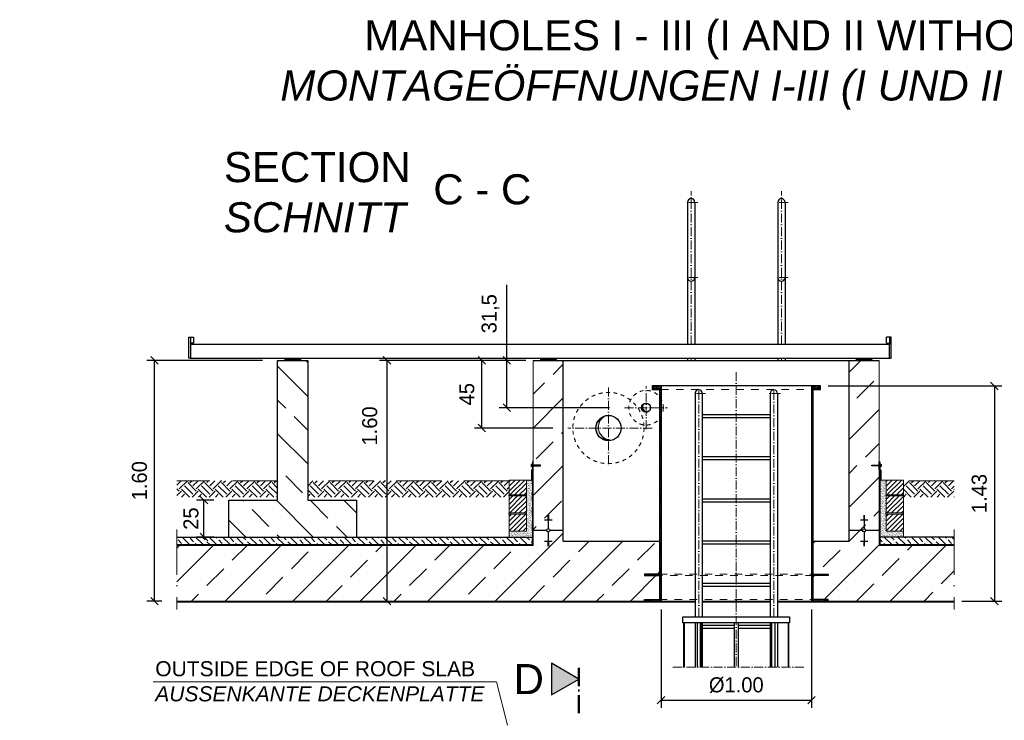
# Model space of a CAD drawing. Header units: millimetres. Extents: x -3395 to 5934498, y -177084 to 63013.
# Tile 392 of 652: x 105115 to 111662, y -39342 to -34686. Entities that reach past the tile are written whole.
import ezdxf

# ---------------------------------------------------------------- set-up
doc = ezdxf.new("R2010")
doc.units = ezdxf.units.MM
doc.linetypes.add('ACAD_ISO10W100', pattern=[18, 12, -3, 0, -3])
doc.linetypes.add('JIS_02_1.0', pattern=[2, 1, -1])
doc.layers.add('0_0_1_im Papierbereich gezeichnet', color=7, linetype='Continuous')
doc.layers.add('Bemaßung', color=7, linetype='Continuous', lineweight=9)
doc.layers.add('Beschriftung', color=7, linetype='Continuous', lineweight=9)
doc.styles.add('LBB3.5M1000', font='isocp.shx', dxfattribs={"height": 3.5})
doc.dimstyles.new('DIN', dxfattribs={"dimtxt": 2.5, "dimasz": 2.5, "dimexe": 1.25, "dimexo": 0.625, "dimtad": 1, "dimtih": 1, "dimdec": 4, "dimdsep": 46, "dimlunit": 6, "dimtxsty": 'Standard', "dimcen": 2.5, "dimadec": 0, "dimazin": 0, "dimtfac": 1, "dimtdec": 4, "dimtmove": 0, "dimatfit": 3, "dimfxl": 0, "dimtvp": 1, "dimtolj": 1, "dimtzin": 0, "dimarcsym": 0})
pattern_1 = [(45, (0, -830.29), (-11.2253202, 11.2253202), [])]
pattern_2 = [(45, (0, -473.2895), (-5.6126601, 5.6126601), [])]
pattern_3 = [(45, (0, -853.2895), (-5.6126601, 5.6126601), [])]

# ---------------------------------------------------------------- blocks, each defined once
blk = doc.blocks.new('_Oblique')
at = {"color": 0, "linetype": 'ByBlock', "lineweight": -2}
blk.add_line((-0.5, -0.5), (0.5, 0.5), dxfattribs=at)
blk = doc.blocks.new('*D72')
at = {"layer": 'Bemaßung', "color": 0, "lineweight": -2, "transparency": 16777216}
for p, q in [((108479.7, -36949.8), (107507.6, -36949.8)), ((107557.6, -38549.8), (107557.6, -36949.8))]:
    blk.add_line(p, q, dxfattribs=at)
at = {"layer": 'DEFPOINTS', "color": 0, "transparency": 16777216}
for p in [(107557.6, -36949.8), (108529.7, -36949.8), (107557.6, -38549.8)]:
    blk.add_point(p, dxfattribs=at)
at = {"layer": 'Bemaßung', "color": 0, "lineweight": -2, "transparency": 16777216, "xscale": 50, "yscale": 50, "zscale": 50}
for p, rotation in [((107557.6, -36949.8), 90), ((107557.6, -38549.8), 270)]:
    blk.add_blockref('_Oblique', p, dxfattribs=dict(at, rotation=rotation))
at = {"layer": 'Bemaßung', "color": 0, "transparency": 16777216, "insert": (107442.4, -37385.8), "char_height": 100, "attachment_point": 5, "rotation": 90}
blk.add_mtext('\\A1;1.60', dxfattribs=at)
blk = doc.blocks.new('*D73')
at = {"layer": 'Bemaßung', "color": 0, "lineweight": -2, "transparency": 16777216}
for p, q in [((110489.7, -37119.8), (111645.7, -37119.8)), ((111595.7, -37119.8), (111595.7, -38549.8)), ((111379.7, -38549.8), (111645.7, -38549.8))]:
    blk.add_line(p, q, dxfattribs=at)
at = {"layer": 'DEFPOINTS', "color": 0, "transparency": 16777216}
for p in [(110439.7, -37119.8), (111329.7, -38549.8), (111595.7, -38549.8)]:
    blk.add_point(p, dxfattribs=at)
at = {"layer": 'Bemaßung', "color": 0, "lineweight": -2, "transparency": 16777216, "xscale": 50, "yscale": 50, "zscale": 50}
for p, rotation in [((111595.7, -37119.8), 90), ((111595.7, -38549.8), 270)]:
    blk.add_blockref('_Oblique', p, dxfattribs=dict(at, rotation=rotation))
at = {"layer": 'Bemaßung', "color": 0, "transparency": 16777216, "insert": (111495.7, -37834.8), "char_height": 100, "attachment_point": 5, "rotation": 90}
blk.add_mtext('\\A1;1.43', dxfattribs=at)
blk = doc.blocks.new('*D93')
at = {"layer": 'Bemaßung', "color": 0, "lineweight": -2, "transparency": 16777216}
for p, q in [((109379.7, -38604.8), (109379.7, -39258)), ((110379.7, -38604.8), (110379.7, -39258)), ((109379.7, -39208), (110379.7, -39208))]:
    blk.add_line(p, q, dxfattribs=at)
at = {"layer": 'DEFPOINTS', "color": 0, "transparency": 16777216}
for p in [(109379.7, -38554.8), (110379.7, -38554.8), (110379.7, -39208)]:
    blk.add_point(p, dxfattribs=at)
at = {"layer": 'Bemaßung', "color": 0, "lineweight": -2, "transparency": 16777216, "xscale": 50, "yscale": 50, "zscale": 50, "rotation": 180}
blk.add_blockref('_Oblique', (109379.7, -39208), dxfattribs=at)
at = {"layer": 'Bemaßung', "color": 0, "lineweight": -2, "transparency": 16777216, "xscale": 50, "yscale": 50, "zscale": 50}
blk.add_blockref('_Oblique', (110379.7, -39208), dxfattribs=at)
at = {"layer": 'Bemaßung', "color": 0, "transparency": 16777216, "insert": (109879.7, -39108), "char_height": 100, "attachment_point": 5}
blk.add_mtext('\\A1;%%c1.00', dxfattribs=at)
blk = doc.blocks.new('*D98')
at = {"layer": 'Bemaßung', "color": 0, "lineweight": -2, "transparency": 16777216}
for p, q in [((108353.6, -36949.8), (108353.6, -36448.5)), ((108429.7, -36949.8), (108303.6, -36949.8)), ((108353.6, -37264.8), (108353.6, -36949.8)), ((109036.6, -37264.8), (108303.6, -37264.8))]:
    blk.add_line(p, q, dxfattribs=at)
at = {"layer": 'DEFPOINTS', "color": 0, "transparency": 16777216}
for p in [(108353.6, -36949.8), (108529.7, -36949.8), (109136.6, -37264.8)]:
    blk.add_point(p, dxfattribs=at)
at = {"layer": 'Bemaßung', "color": 0, "lineweight": -2, "transparency": 16777216, "xscale": 50, "yscale": 50, "zscale": 50}
for p, rotation in [((108353.6, -36949.8), 90), ((108353.6, -37264.8), 270)]:
    blk.add_blockref('_Oblique', p, dxfattribs=dict(at, rotation=rotation))
at = {"layer": 'Bemaßung', "color": 0, "transparency": 16777216, "insert": (108245.3, -36640.1), "char_height": 100, "attachment_point": 5, "rotation": 90}
blk.add_mtext('\\A1;31,5', dxfattribs=at)
blk = doc.blocks.new('*D99')
at = {"layer": 'Bemaßung', "color": 0, "lineweight": -2, "transparency": 16777216}
for p, q in [((108429.7, -36949.8), (108138, -36949.8)), ((108188, -37399.8), (108188, -36949.8)), ((108659.5, -37399.8), (108138, -37399.8))]:
    blk.add_line(p, q, dxfattribs=at)
at = {"layer": 'DEFPOINTS', "color": 0, "transparency": 16777216}
for p in [(108188, -36949.8), (108529.7, -36949.8), (108759.5, -37399.8)]:
    blk.add_point(p, dxfattribs=at)
at = {"layer": 'Bemaßung', "color": 0, "lineweight": -2, "transparency": 16777216, "xscale": 50, "yscale": 50, "zscale": 50}
for p, rotation in [((108188, -36949.8), 90), ((108188, -37399.8), 270)]:
    blk.add_blockref('_Oblique', p, dxfattribs=dict(at, rotation=rotation))
at = {"layer": 'Bemaßung', "color": 0, "transparency": 16777216, "insert": (108088, -37174.8), "char_height": 100, "attachment_point": 5, "rotation": 90}
blk.add_mtext('\\A1;45', dxfattribs=at)
blk = doc.blocks.new('*D258')
at = {"layer": 'Bemaßung', "color": 0, "lineweight": -2, "transparency": 16777216}
for p, q in [((106729.7, -36949.8), (105961.2, -36949.8)), ((106011.2, -38549.8), (106011.2, -36949.8)), ((106059.7, -38549.8), (105961.2, -38549.8))]:
    blk.add_line(p, q, dxfattribs=at)
at = {"layer": 'DEFPOINTS', "color": 0, "transparency": 16777216}
for p in [(106011.2, -36949.8), (106829.7, -36949.8), (106159.7, -38549.8)]:
    blk.add_point(p, dxfattribs=at)
at = {"layer": 'Bemaßung', "color": 0, "lineweight": -2, "transparency": 16777216, "xscale": 50, "yscale": 50, "zscale": 50}
for p, rotation in [((106011.2, -36949.8), 90), ((106011.2, -38549.8), 270)]:
    blk.add_blockref('_Oblique', p, dxfattribs=dict(at, rotation=rotation))
at = {"layer": 'Bemaßung', "color": 0, "transparency": 16777216, "insert": (105911.2, -37749.8), "char_height": 100, "attachment_point": 5, "rotation": 90}
blk.add_mtext('\\A1;1.60', dxfattribs=at)
blk = doc.blocks.new('*D259')
at = {"layer": 'Bemaßung', "color": 0, "lineweight": -2, "transparency": 16777216}
for p, q in [((106404.6, -37878.7), (106289.8, -37878.7)), ((106339.8, -38124.1), (106339.8, -37878.7)), ((106404.6, -38124.1), (106289.8, -38124.1))]:
    blk.add_line(p, q, dxfattribs=at)
at = {"layer": 'DEFPOINTS', "color": 0, "transparency": 16777216}
for p in [(106339.8, -37878.7), (106504.6, -37878.7), (106504.6, -38124.1)]:
    blk.add_point(p, dxfattribs=at)
at = {"layer": 'Bemaßung', "color": 0, "lineweight": -2, "transparency": 16777216, "xscale": 50, "yscale": 50, "zscale": 50}
for p, rotation in [((106339.8, -37878.7), 90), ((106339.8, -38124.1), 270)]:
    blk.add_blockref('_Oblique', p, dxfattribs=dict(at, rotation=rotation))
at = {"layer": 'Bemaßung', "color": 0, "transparency": 16777216, "insert": (106253.8, -38001.4), "char_height": 100, "attachment_point": 5, "rotation": 90}
blk.add_mtext('\\A1;25', dxfattribs=at)

msp = doc.modelspace()

# ---------------------------------------------------------------- hatches: boundary and pattern name
at = {"lineweight": 9}
h = msp.add_hatch(dxfattribs=at)
h.set_pattern_fill('ANSI33', color=256, scale=50)
h.paths.add_polyline_path([(109269.68923, -38369.77774), (109369.68923, -38369.77774), (109369.68923, -38150.33453), (108729.68923, -38150.33453), (108729.68923, -36949.77774), (108529.68923, -36949.77774), (108529.68923, -38180.06727), (107029.68923, -38180.06727), (106829.68923, -38180.06727), (106159.68923, -38180.06727), (106159.68923, -38549.77774), (109269.68923, -38549.77774), (109269.68923, -38539.77774), (109369.68923, -38539.77774), (109369.68923, -38379.77774), (109269.68923, -38379.77774)])
at = {"lineweight": 13}
h = msp.add_hatch(dxfattribs=at)
h.set_pattern_fill('ANSI33', color=256, scale=50, angle=90, style=0)
h.set_pattern_definition([(135, (79718.52, 7e-11), (-224.5064, -224.5064), []), (135, (79718.52, 224.5), (-224.5064, -224.5064), [158.75, -79.375])])
h.paths.add_polyline_path([(106504.61304, -38124.06758), (107354.76543, -38124.06758), (107354.76543, -37878.7036), (107029.68923, -37878.7036), (107029.68923, -36949.77774), (106829.68923, -36949.77774), (106829.68923, -37878.7036), (106504.61304, -37878.7036)])
at = {"lineweight": 9}
h = msp.add_hatch(dxfattribs=at)
h.set_pattern_fill('ANSI33', color=256, scale=50)
h.set_pattern_definition([(45, (0, -830.3), (-224.5064, 224.5064), []), (45, (224.5, -830.3), (-224.5064, 224.5064), [158.75, -79.375])])
h.paths.add_polyline_path([(111329.68923, -38180.06727), (110829.68923, -38180.06727), (110829.68923, -36949.77774), (110629.68923, -36949.77774), (110629.68923, -38150.33453), (110389.68923, -38150.33453), (110389.68923, -38369.77774), (110489.68923, -38369.77774), (110489.68923, -38379.77774), (110389.68923, -38379.77774), (110389.68923, -38539.77774), (110489.68923, -38539.77774), (110489.68923, -38549.77774), (111329.68923, -38549.77774)])
at = {"lineweight": 5}
h = msp.add_hatch(dxfattribs=at)
h.set_pattern_fill('ANSI31', color=256, scale=2.5)
h.set_pattern_definition(pattern_2)
h.paths.add_polyline_path([(109379.68923, -37142.77774), (109379.68923, -37119.77774), (109319.68923, -37119.77774), (109319.68923, -37142.77774)])
h = msp.add_hatch(dxfattribs=at)
h.set_pattern_fill('ANSI31', color=256, scale=2.5)
h.set_pattern_definition(pattern_2)
h.paths.add_polyline_path([(110379.68923, -37119.77774), (110379.68923, -37142.77774), (110439.68923, -37142.77774), (110439.68923, -37119.77774)])
h = msp.add_hatch(dxfattribs=at)
h.set_pattern_fill('ANSI31', color=256, scale=2.5, angle=90)
h.set_pattern_definition([(135, (0, -830.2895), (-5.6126601, -5.6126601), [])])
h.paths.add_polyline_path([(109379.68923, -37142.77774), (109369.68923, -37142.77774), (109369.68923, -38549.77774), (109379.68923, -38549.77774)])
h.paths.add_polyline_path([(110389.68923, -37142.77774), (110379.68923, -37142.77774), (110379.68923, -38549.77774), (110389.68923, -38549.77774)])
h = msp.add_hatch(color=256)
h.dxf.hatch_style = 1
h.paths.add_polyline_path([(108529.68923, -37624.7152), (108524.68184, -37624.7152), (108524.68184, -37647.10948), (108529.68592, -37647.10948)])
h.paths.add_polyline_path([(108529.68592, -37647.10948), (108524.68184, -37647.10948), (108524.68184, -37650.24984), (108529.68546, -37650.24984)])
h.paths.add_polyline_path([(108529.68546, -37650.24984), (108524.68184, -37650.24984), (108524.68184, -37658.09389), (108524.68184, -37672.64413), (108518.68923, -37678.63673), (108518.68923, -37745.06758), (108523.68923, -37745.06758), (108523.68923, -37680.7078), (108529.68184, -37674.7152)])
h = msp.add_hatch(dxfattribs=at)
h.set_pattern_fill('ANSI31', color=256, scale=0.4, style=0)
h.set_pattern_definition([(45, (21372.5245, -114.9375), (-0.898025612, 0.898025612), [])])
h.paths.add_polyline_path([(108524.68184, -37650.24984), (108577.18951, -37650.24984), (108577.18951, -37647.10948), (108524.68184, -37647.10948)])
h = msp.add_hatch(dxfattribs=at)
h.set_pattern_fill('ANSI31', color=256, scale=0.4, style=0)
h.set_pattern_definition([(45, (21372.5245, -114.9375), (-0.898025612, 0.898025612), [])])
h.paths.add_polyline_path([(110834.69663, -37650.24984), (110782.18896, -37650.24984), (110782.18896, -37647.10948), (110834.69663, -37647.10948)])
h = msp.add_hatch(color=256)
h.dxf.hatch_style = 1
h.paths.add_polyline_path([(110829.68923, -37624.7152), (110834.69663, -37624.7152), (110834.69663, -37647.10948), (110829.69255, -37647.10948)])
h.paths.add_polyline_path([(110829.69255, -37647.10948), (110834.69663, -37647.10948), (110834.69663, -37650.24984), (110829.69301, -37650.24984)])
h.paths.add_polyline_path([(110829.69301, -37650.24984), (110834.69663, -37650.24984), (110834.69663, -37658.09389), (110834.69663, -37672.64413), (110840.68923, -37678.63673), (110840.68923, -37745.06758), (110835.68923, -37745.06758), (110835.68923, -37680.7078), (110829.69663, -37674.7152)])
h = msp.add_hatch()
h.set_pattern_fill('EARTH', color=256, scale=12.5, angle=45, style=0)
h.set_pattern_definition([(45, (83163.65, -200.006), (7e-15, 112.2532), [79.375, -79.375]), (45, (83142.605, -178.96), (7e-15, 112.2532), [79.375, -79.375]), (45, (83121.56, -157.91), (7e-15, 112.2532), [79.375, -79.375]), (135, (83121.56, -143.88), (-112.2532, 7e-15), [79.375, -79.375]), (135, (83142.605, -122.83), (-112.2532, 7e-15), [79.375, -79.375]), (135, (83163.65, -101.784), (-112.2532, 7e-15), [79.375, -79.375])])
h.paths.add_polyline_path([(106829.68923, -37858.87118), (106829.68923, -37832.07323), (106829.68923, -37749.78339), (106159.68923, -37749.78339), (106159.68923, -37858.87118)])
h = msp.add_hatch()
h.set_pattern_fill('EARTH', color=256, scale=12.5, angle=45, style=0)
h.set_pattern_definition([(45, (84334.86, -200.006), (7e-15, 112.2532), [79.375, -79.375]), (45, (84313.815, -178.96), (7e-15, 112.2532), [79.375, -79.375]), (45, (84292.77, -157.91), (7e-15, 112.2532), [79.375, -79.375]), (135, (84292.77, -143.88), (-112.2532, 7e-15), [79.375, -79.375]), (135, (84313.815, -122.83), (-112.2532, 7e-15), [79.375, -79.375]), (135, (84334.86, -101.784), (-112.2532, 7e-15), [79.375, -79.375])])
h.paths.add_polyline_path([(107029.68923, -37832.07323), (107029.68923, -37858.87118), (108368.68923, -37858.87118), (108368.68923, -37832.07323), (108368.68923, -37749.78339), (107029.68923, -37749.78339)])
h = msp.add_hatch(dxfattribs=at)
h.set_pattern_fill('ANSI31', color=256, scale=7, style=0)
h.set_pattern_definition([(45, (24544.177, 10335.71), (-15.715448, 15.715448), [])])
h.paths.add_polyline_path([(108483.68923, -37745.06758), (108368.68923, -37745.06758), (108368.68923, -37844.06758), (108483.68923, -37844.06758)])
h = msp.add_hatch(dxfattribs=at)
h.set_pattern_fill('ANSI31', color=256, scale=7, style=0)
h.set_pattern_definition([(45, (27051.177, 10335.71), (-15.715448, 15.715448), [])])
h.paths.add_polyline_path([(110990.68923, -37745.06758), (110875.68923, -37745.06758), (110875.68923, -37844.06758), (110990.68923, -37844.06758)])
h = msp.add_hatch()
h.set_pattern_fill('EARTH', color=256, scale=12.5, angle=45, style=0)
h.set_pattern_definition([(45, (87962.59, -200.006), (7e-15, 112.2532), [79.375, -79.375]), (45, (87941.54, -178.96), (7e-15, 112.2532), [79.375, -79.375]), (45, (87920.49, -157.91), (7e-15, 112.2532), [79.375, -79.375]), (135, (87920.49, -143.88), (-112.2532, 7e-15), [79.375, -79.375]), (135, (87941.54, -122.83), (-112.2532, 7e-15), [79.375, -79.375]), (135, (87962.59, -101.784), (-112.2532, 7e-15), [79.375, -79.375])])
h.paths.add_polyline_path([(110990.68923, -37832.07323), (110990.68923, -37858.87118), (111329.68923, -37858.87118), (111329.68923, -37749.78339), (110990.68923, -37749.78339)])
h = msp.add_hatch(dxfattribs=at)
h.set_pattern_fill('ANSI31', color=256, scale=7, style=0)
h.set_pattern_definition([(45, (24544.177, 10215.71), (-15.715448, 15.715448), [])])
h.paths.add_polyline_path([(108483.68923, -37851.06758), (108368.68923, -37851.06758), (108368.68923, -37964.06758), (108483.68923, -37964.06758)])
h = msp.add_hatch(dxfattribs=at)
h.set_pattern_fill('ANSI31', color=256, scale=7, style=0)
h.set_pattern_definition([(45, (27051.177, 10215.71), (-15.715448, 15.715448), [])])
h.paths.add_polyline_path([(110990.68923, -37851.06758), (110875.68923, -37851.06758), (110875.68923, -37964.06758), (110990.68923, -37964.06758)])
h = msp.add_hatch(dxfattribs=at)
h.set_pattern_fill('ANSI31', color=256, scale=7, style=0)
h.set_pattern_definition([(45, (18865.525, -321.4), (-15.715448, 15.715448), [])])
h.paths.add_polyline_path([(108368.68923, -37971.06758), (108483.68923, -37971.06758), (108483.68923, -38084.06758), (108368.68923, -38084.06758)])
h = msp.add_hatch(dxfattribs=at)
h.set_pattern_fill('ANSI31', color=256, scale=7, style=0)
h.set_pattern_definition([(45, (21372.525, -321.4), (-15.715448, 15.715448), [])])
h.paths.add_polyline_path([(110875.68923, -37971.06758), (110990.68923, -37971.06758), (110990.68923, -38084.06758), (110875.68923, -38084.06758)])
at = {"lineweight": 9}
h = msp.add_hatch(dxfattribs=at)
h.set_pattern_fill('ANSI33', color=256, scale=10, angle=90)
h.paths.add_polyline_path([(108523.68923, -38124.06758), (106159.68923, -38124.06758), (106159.68923, -38174.06758), (108523.68923, -38174.06758)])
h = msp.add_hatch(dxfattribs=at)
h.set_pattern_fill('ANSI33', color=256, scale=10, angle=90)
h.paths.add_polyline_path([(111329.68923, -38124.06758), (110835.68923, -38124.06758), (110835.68923, -38174.06758), (111329.68923, -38174.06758)])
at = {"lineweight": 5}
h = msp.add_hatch(dxfattribs=at)
h.set_pattern_fill('ANSI31', color=256, scale=2.5)
h.paths.add_polyline_path([(109369.68923, -38369.77774), (109269.68923, -38369.77774), (109269.68923, -38379.77774), (109369.68923, -38379.77774)])
h = msp.add_hatch(dxfattribs=at)
h.set_pattern_fill('ANSI31', color=256, scale=2.5)
h.set_pattern_definition(pattern_3)
h.paths.add_polyline_path([(110489.68923, -38369.77774), (110389.68923, -38369.77774), (110389.68923, -38379.77774), (110489.68923, -38379.77774)])
h = msp.add_hatch(dxfattribs=at)
h.set_pattern_fill('ANSI31', color=256, scale=5)
h.set_pattern_definition(pattern_1)
h.paths.add_polyline_path([(109379.68923, -38549.77774), (106159.68923, -38549.77774), (106159.68923, -38554.77774), (109379.68923, -38554.77774)])
h = msp.add_hatch(dxfattribs=at)
h.set_pattern_fill('ANSI31', color=256, scale=2.5)
h.set_pattern_definition(pattern_3)
h.paths.add_polyline_path([(109369.68923, -38539.77774), (109269.68923, -38539.77774), (109269.68923, -38549.77774), (109369.68923, -38549.77774)])
h = msp.add_hatch(dxfattribs=at)
h.set_pattern_fill('ANSI31', color=256, scale=5)
h.set_pattern_definition(pattern_1)
h.paths.add_polyline_path([(111329.68923, -38549.77774), (110379.68923, -38549.77774), (110379.68923, -38554.77774), (111329.68923, -38554.77774)])
h = msp.add_hatch(dxfattribs=at)
h.set_pattern_fill('ANSI31', color=256, scale=2.5)
h.set_pattern_definition(pattern_3)
h.paths.add_polyline_path([(110489.68923, -38539.77774), (110389.68923, -38539.77774), (110389.68923, -38549.77774), (110489.68923, -38549.77774)])
at = {"layer": 'Bemaßung'}
h = msp.add_hatch(color=256, dxfattribs=at)
h.dxf.hatch_style = 1
h.paths.add_polyline_path([(109264.61423, -37238.66707, 0.2679491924), (109249.53923, -37264.77774), (109255.72649, -37264.77774, -0.2329201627)])
h.paths.add_polyline_path([(109255.72649, -37264.77774), (109249.53923, -37264.77774, 0.4142135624), (109279.68923, -37294.92774), (109279.68923, -37291.16294, -0.3135742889)])
h.paths.add_polyline_path([(109294.76423, -37290.88841, -0.1225875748), (109279.68923, -37291.16294), (109279.68923, -37294.92774, 0.1316524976)])
at = {"layer": 'Bemaßung', "lineweight": 5}
h = msp.add_hatch(dxfattribs=at)
h.set_pattern_fill('AR-SAND', color=256, scale=0.25)
h.paths.add_polyline_path([(108523.68923, -37745.06758), (108483.68923, -37745.06758), (108483.68923, -37858.06758), (108483.68923, -37971.06758), (108483.68923, -38084.06758), (108368.68923, -38084.06758), (108368.68923, -38124.06758), (108523.68923, -38124.06758)])
h = msp.add_hatch(dxfattribs=at)
h.set_pattern_fill('AR-SAND', color=256, scale=0.25)
h.paths.add_polyline_path([(110990.68923, -38084.06758), (110875.68923, -38084.06758), (110875.68923, -37971.06758), (110875.68923, -37858.06758), (110875.68923, -37745.06758), (110835.68923, -37745.06758), (110835.68923, -38124.06758), (110990.68923, -38124.06758)])
at = {"layer": 'Bemaßung'}
h = msp.add_hatch(color=256, dxfattribs=at)
h.dxf.hatch_style = 1
h.paths.add_polyline_path([(108650.17136, -39173.34292), (108833.31526, -39067.60474), (108650.17136, -38961.86655)])
at = {"layer": 'Beschriftung'}
for points in [[(108956.81296, -37357.66726), (108968.58455, -37364.46359, -0.1800703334), (109007.90937, -37318.4596, 0.1989123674)], [(108956.81296, -37357.66726, 0.4142135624), (108987.61399, -37472.6183), (108994.41033, -37460.8467, -0.316340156), (108968.58455, -37364.46359)], [(108994.41033, -37460.8467), (108987.61399, -37472.6183, 0.1989123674), (109051.46862, -37481.02492, -0.1800703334)]]:
    msp.add_hatch(color=256, dxfattribs=at).paths.add_polyline_path(points)

# ---------------------------------------------------------------- linework, layer by layer
at = {"linetype": 'ACAD_ISO10W100', "lineweight": 18, "ltscale": 5}
for p, q in [((109579.68923, -36844.77774), (109579.68923, -35825.62774)), ((110179.68923, -36844.77774), (110179.68923, -35825.62774)), ((109624.6146, -35899.92874), (109534.76387, -35899.92874)), ((110224.6146, -35899.92874), (110134.76387, -35899.92874)), ((109624.6146, -36399.92874), (109534.76387, -36399.92874)), ((110224.6146, -36399.92874), (110134.76387, -36399.92874)), ((109579.68923, -36949.77774), (109579.68923, -36934.77774)), ((110179.68923, -36949.77774), (110179.68923, -36934.77774)), ((109879.68923, -37028.31133), (109879.68923, -38988.71055)), ((109279.68923, -37407.88243), (109279.68923, -37121.67305)), ((109029.57913, -37129.53918), (109029.79889, -37670.0163)), ((109674.6146, -37169.92874), (109584.76387, -37169.92874)), ((109629.68923, -38654.77774), (109629.68923, -37128.99618)), ((110174.6146, -37169.77774), (110084.76387, -37169.77774)), ((110129.68923, -38654.77774), (110129.68923, -37128.99618)), ((109136.58454, -37264.77774), (109422.79393, -37264.77774)), ((109319.68901, -37399.77774), (108759.4859, -37399.77774)), ((110329.68923, -38988.71055), (109429.68923, -38988.71055))]:
    msp.add_line(p, q, dxfattribs=at)
for p, q in [((109555.53923, -35899.77774), (109555.53923, -36844.77774)), ((109603.83923, -35899.77774), (109603.83923, -36844.77774)), ((110155.53923, -35899.77774), (110155.53923, -36844.77774)), ((110203.83923, -35899.77774), (110203.83923, -36844.77774)), ((106239.68923, -36934.77774), (106239.68923, -36794.77774)), ((106239.68923, -36794.77774), (106249.68923, -36794.77774)), ((106249.68923, -36794.77774), (106249.68923, -36844.77774)), ((106249.68923, -36794.77774), (106269.68923, -36794.77774)), ((106269.68923, -36794.77774), (106269.68923, -36834.77774)), ((110899.68923, -36794.77774), (110879.68923, -36794.77774)), ((110879.68923, -36834.77774), (110879.68923, -36794.77774)), ((110909.68923, -36794.77774), (110899.68923, -36794.77774)), ((110899.68923, -36794.77774), (110899.68923, -36844.77774)), ((110909.68923, -36934.77774), (110909.68923, -36794.77774)), ((106269.68923, -36834.77774), (106249.68923, -36834.77774)), ((110899.68923, -36844.77774), (106249.68923, -36844.77774)), ((106249.68923, -36844.77774), (106249.68923, -36934.77774)), ((110879.68923, -36834.77774), (110899.68923, -36834.77774)), ((110899.68923, -36934.77774), (110899.68923, -36844.77774)), ((106249.68923, -36934.77774), (106239.68923, -36934.77774)), ((106249.68923, -36934.77774), (110899.68923, -36934.77774)), ((106879.68923, -36944.77774), (106874.68923, -36949.77774)), ((106879.68923, -36944.77774), (106879.68923, -36934.77774)), ((106979.68923, -36944.77774), (106879.68923, -36944.77774)), ((106979.68923, -36934.77774), (106979.68923, -36944.77774)), ((106979.68923, -36944.77774), (106984.68923, -36949.77774)), ((108529.68923, -36949.77774), (108729.68923, -36949.77774)), ((108579.68923, -36944.77774), (108574.68923, -36949.77774)), ((108579.68923, -36944.77774), (108579.68923, -36934.77774)), ((108679.68923, -36944.77774), (108579.68923, -36944.77774)), ((108679.68923, -36934.77774), (108679.68923, -36944.77774)), ((108679.68923, -36944.77774), (108684.68923, -36949.77774)), ((108729.68923, -38150.33453), (108729.68923, -36949.77774)), ((108729.68923, -36949.77774), (110629.68923, -36949.77774)), ((109555.53923, -36934.77774), (109555.53923, -36949.77774)), ((109603.83923, -36934.77774), (109603.83923, -36949.77774)), ((110155.53923, -36934.77774), (110155.53923, -36949.77774)), ((110203.83923, -36934.77774), (110203.83923, -36949.77774)), ((110629.68923, -38150.33453), (110629.68923, -36949.77774)), ((110629.68923, -36949.77774), (110829.68923, -36949.77774)), ((110679.68923, -36944.77774), (110674.68923, -36949.77774)), ((110679.68923, -36944.77774), (110679.68923, -36934.77774)), ((110779.68923, -36944.77774), (110679.68923, -36944.77774)), ((110779.68923, -36934.77774), (110779.68923, -36944.77774)), ((110779.68923, -36944.77774), (110784.68923, -36949.77774)), ((110899.68923, -36934.77774), (110909.68923, -36934.77774)), ((109379.68923, -37119.77774), (109379.68923, -38554.77774)), ((110379.68923, -37119.77774), (110379.68923, -38554.77774)), ((109369.68923, -37142.77774), (109369.68923, -38549.77774)), ((109605.53923, -37169.92874), (109605.53923, -38654.77774)), ((109653.83923, -37169.92874), (109653.83923, -38654.77774)), ((110105.53923, -37169.77774), (110105.53923, -38654.77774)), ((110153.83923, -37169.77774), (110153.83923, -38654.77774)), ((110389.68923, -37142.77774), (110389.68923, -38549.77774)), ((109653.83923, -37309.77774), (110105.53923, -37309.77774)), ((109653.83923, -37329.77774), (110105.53923, -37329.77774)), ((109653.83923, -37589.77774), (110105.53923, -37589.77774)), ((109653.83923, -37609.77774), (110105.53923, -37609.77774)), ((109653.83923, -37869.77774), (110105.53923, -37869.77774)), ((109653.83923, -37889.77774), (110105.53923, -37889.77774)), ((108604.68923, -38008.57323), (108654.68923, -38008.57323)), ((108624.68923, -37980.41399), (108634.68923, -37980.41399)), ((108624.68923, -37983.9339), (108634.68923, -37983.9339)), ((108624.68923, -37987.4538), (108634.68923, -37987.4538)), ((108624.68923, -37990.97371), (108634.68923, -37990.97371)), ((108624.68923, -37994.49361), (108634.68923, -37994.49361)), ((108624.68923, -37998.01352), (108634.68923, -37998.01352)), ((108624.68923, -38001.53342), (108634.68923, -38001.53342)), ((108624.68923, -38005.05333), (108634.68923, -38005.05333)), ((108629.68923, -37980.06727), (108629.68923, -38069.71474)), ((110704.68923, -38008.57323), (110754.68923, -38008.57323)), ((110724.68923, -37980.41399), (110734.68923, -37980.41399)), ((110724.68923, -37983.9339), (110734.68923, -37983.9339)), ((110724.68923, -37987.4538), (110734.68923, -37987.4538)), ((110724.68923, -37990.97371), (110734.68923, -37990.97371)), ((110724.68923, -37994.49361), (110734.68923, -37994.49361)), ((110724.68923, -37998.01352), (110734.68923, -37998.01352)), ((110724.68923, -38001.53342), (110734.68923, -38001.53342)), ((110724.68923, -38005.05333), (110734.68923, -38005.05333)), ((110729.68923, -37980.06727), (110729.68923, -38069.71474)), ((108619.3367, -38080.06727), (108529.68923, -38080.06727)), ((108629.68923, -38090.4198), (108629.68923, -38180.06727)), ((108729.68923, -38080.06727), (108640.04177, -38080.06727)), ((110719.3367, -38080.06727), (110629.68923, -38080.06727)), ((110729.68923, -38090.4198), (110729.68923, -38180.06727)), ((110829.68923, -38080.06727), (110740.04177, -38080.06727)), ((106159.68923, -38124.06758), (108523.68923, -38124.06758)), ((108604.68923, -38151.56131), (108654.68923, -38151.56131)), ((108624.68923, -38155.08122), (108634.68923, -38155.08122)), ((108624.68923, -38158.60112), (108634.68923, -38158.60112)), ((108624.68923, -38162.12103), (108634.68923, -38162.12103)), ((108624.68923, -38165.64093), (108634.68923, -38165.64093)), ((108624.68923, -38169.16084), (108634.68923, -38169.16084)), ((108729.68923, -38150.33453), (109369.68923, -38150.33453)), ((109653.83923, -38149.77774), (110105.53923, -38149.77774)), ((109653.83923, -38169.77774), (110105.53923, -38169.77774)), ((110389.68923, -38150.33453), (110629.68923, -38150.33453)), ((110704.68923, -38151.56131), (110754.68923, -38151.56131)), ((110724.68923, -38155.08122), (110734.68923, -38155.08122)), ((110724.68923, -38158.60112), (110734.68923, -38158.60112)), ((110724.68923, -38162.12103), (110734.68923, -38162.12103)), ((110724.68923, -38165.64093), (110734.68923, -38165.64093)), ((110724.68923, -38169.16084), (110734.68923, -38169.16084)), ((111329.68923, -38124.06758), (110835.68923, -38124.06758)), ((108624.68923, -38172.68074), (108634.68923, -38172.68074)), ((108624.68923, -38176.20065), (108634.68923, -38176.20065)), ((108624.68923, -38179.72055), (108634.68923, -38179.72055)), ((110724.68923, -38172.68074), (110734.68923, -38172.68074)), ((110724.68923, -38176.20065), (110734.68923, -38176.20065)), ((110724.68923, -38179.72055), (110734.68923, -38179.72055)), ((109653.83923, -38429.77774), (110105.53923, -38429.77774)), ((109653.83923, -38449.77774), (110105.53923, -38449.77774)), ((106159.68923, -38549.77774), (109605.53923, -38549.77774)), ((106159.68923, -38554.77774), (109605.53923, -38554.77774)), ((109653.83923, -38549.77774), (110105.53923, -38549.77774)), ((109653.83923, -38554.77774), (110105.53923, -38554.77774)), ((110153.83923, -38549.77774), (111329.68923, -38549.77774)), ((110153.83923, -38554.77774), (111329.68923, -38554.77774)), ((109605.53923, -38694.77774), (109605.53923, -38988.71055)), ((109621.59526, -38988.71055), (109621.59526, -38694.77774)), ((109642.80846, -38988.71055), (109642.80846, -38694.77774)), ((109646.344, -38988.71055), (109646.344, -38694.77774)), ((109653.83923, -38694.77774), (109653.83923, -38988.71055)), ((109653.83923, -38709.77774), (109864.68923, -38709.77774)), ((109653.83923, -38729.77774), (109864.68923, -38729.77774)), ((109894.68923, -38709.77774), (110105.53923, -38709.77774)), ((109894.68923, -38729.77774), (110105.53923, -38729.77774)), ((110105.53923, -38694.77774), (110105.53923, -38988.71055)), ((110113.03447, -38988.71055), (110113.03447, -38694.77774)), ((110116.57001, -38988.71055), (110116.57001, -38694.77774)), ((110137.78321, -38988.71055), (110137.78321, -38694.77774)), ((110153.83923, -38694.77774), (110153.83923, -38988.71055))]:
    msp.add_line(p, q)
at = {"lineweight": 9}
for p, q in [((108529.68923, -38180.06727), (108529.68923, -36949.77774)), ((110829.68923, -38180.06727), (110829.68923, -36949.77774)), ((108523.68923, -38174.06758), (108523.68923, -37680.7078)), ((110835.68923, -38174.06758), (110835.68923, -37680.7078)), ((106159.68923, -38174.06758), (108523.68923, -38174.06758)), ((106159.68923, -38180.06727), (108529.68923, -38180.06727)), ((110829.68923, -38180.06727), (111329.68923, -38180.06727)), ((110835.68923, -38174.06758), (111329.75048, -38174.06758)), ((108285.68202, -39086.30449, 475.00001), (106002.85217, -39086.30449, 475.00001)), ((108285.68202, -39086.30449, 475.00001), (108357.69202, -39373.36073, 212.609))]:
    msp.add_line(p, q, dxfattribs=at)
at = {"linetype": 'JIS_02_1.0', "lineweight": 18, "ltscale": 50}
for p, q in [((109379.68923, -37142.77774), (110379.68923, -37142.77774)), ((109369.68923, -38369.77774), (110389.68923, -38369.77774)), ((110389.68923, -38379.77774), (109369.68923, -38379.77774)), ((109369.68923, -38539.77774), (110389.68923, -38539.77774))]:
    msp.add_line(p, q, dxfattribs=at)
at = {"linetype": 'JIS_02_1.0', "lineweight": 25, "ltscale": 50}
for p, q in [((108525.10345, -38175.4818), (108525.10345, -37679.29359)), ((110834.27502, -38175.4818), (110834.27502, -37679.29359)), ((108525.10345, -38175.4818), (106159.68923, -38175.4818)), ((110834.27502, -38175.4818), (111329.68923, -38175.4818))]:
    msp.add_line(p, q, dxfattribs=at)
at = {"linetype": 'ACAD_ISO10W100', "lineweight": 13, "ltscale": 25}
for p, q in [((106829.68923, -37749.78339), (106159.68923, -37749.78339)), ((108368.68923, -37749.78339), (107029.68923, -37749.78339)), ((108483.68923, -37745.06758), (108523.68923, -37745.06758)), ((110875.68923, -37745.06758), (110835.68923, -37745.06758)), ((111329.68923, -37749.78339), (110990.68923, -37749.78339)), ((108368.68923, -38084.06758), (108368.68923, -38124.06758)), ((110990.68923, -38084.06758), (110990.68923, -38124.06758))]:
    msp.add_line(p, q, dxfattribs=at)
at = {"linetype": 'ACAD_ISO10W100', "lineweight": 18, "ltscale": 25}
for p, q in [((106159.68923, -38074.06758), (106159.68923, -38604.77774)), ((111329.68923, -38074.06758), (111329.68923, -38604.77774))]:
    msp.add_line(p, q, dxfattribs=at)
at = {"linetype": 'ACAD_ISO10W100', "lineweight": 50, "ltscale": 10}
msp.add_line((108833.31526, -38994.04188), (108833.31526, -39310.64474), dxfattribs=at)
for points in [[(106504.61304, -38124.06758), (106504.61304, -37878.7036), (106829.68923, -37878.7036), (106829.68923, -36949.77774), (107029.68923, -36949.77774), (107029.68923, -37878.7036), (107354.76543, -37878.7036), (107354.76543, -38124.06758)], [(110379.68923, -37142.77774), (110439.68923, -37142.77774), (110439.68923, -37119.77774), (109319.68923, -37119.77774), (109319.68923, -37142.77774), (109379.68923, -37142.77774)], [(108523.68923, -37745.06753), (108523.68923, -37680.7078), (108529.68184, -37674.7152), (108529.68923, -37624.7152), (108524.68184, -37624.7152), (108524.68184, -37672.64413), (108518.68923, -37678.63673), (108518.68923, -37745.06758), (108523.68923, -37745.06758)], [(110835.68923, -37745.06753), (110835.68923, -37680.7078), (110829.69663, -37674.7152), (110829.68923, -37624.7152), (110834.69663, -37624.7152), (110834.69663, -37672.64413), (110840.68923, -37678.63673), (110840.68923, -37745.06758), (110835.68923, -37745.06758)], [(109369.68923, -38369.77774), (109269.68923, -38369.77774), (109269.68923, -38379.77774), (109369.68923, -38379.77774)], [(110389.68923, -38369.77774), (110489.68923, -38369.77774), (110489.68923, -38379.77774), (110389.68923, -38379.77774)], [(109269.68923, -38549.77774), (109269.68923, -38539.77774), (109369.68923, -38539.77774)], [(110489.68923, -38549.77774), (110489.68923, -38539.77774), (110389.68923, -38539.77774)], [(109534.68923, -38988.71055), (109534.68923, -38694.77774), (109529.68923, -38694.77774), (109529.68923, -38988.71055)], [(109894.68923, -38988.71055), (109894.68923, -38694.77774), (109864.68923, -38694.77774), (109864.68923, -38988.71055)], [(110229.68923, -38988.71055), (110229.68923, -38694.77774), (110224.68923, -38694.77774), (110224.68923, -38988.71055)]]:
    msp.add_lwpolyline(points)
at = {"lineweight": 5}
for points in [[(108483.68923, -37745.06758), (108368.68923, -37745.06758), (108368.68923, -37844.06758), (108483.68923, -37844.06758), (108483.68923, -37745.06758)], [(110990.68923, -37745.06758), (110875.68923, -37745.06758), (110875.68923, -37844.06758), (110990.68923, -37844.06758), (110990.68923, -37745.06758)], [(108483.68923, -37851.06758), (108368.68923, -37851.06758), (108368.68923, -37964.06758), (108483.68923, -37964.06758), (108483.68923, -37851.06758)], [(110990.68923, -37851.06758), (110875.68923, -37851.06758), (110875.68923, -37964.06758), (110990.68923, -37964.06758), (110990.68923, -37851.06758)]]:
    msp.add_lwpolyline(points, dxfattribs=at)
at = {"lineweight": 9}
for points in [[(108368.68923, -37971.06758), (108483.68923, -37971.06758), (108483.68923, -38084.06758), (108368.68923, -38084.06758), (108368.68923, -37971.06758)], [(110875.68923, -37971.06758), (110990.68923, -37971.06758), (110990.68923, -38084.06758), (110875.68923, -38084.06758), (110875.68923, -37971.06758)]]:
    msp.add_lwpolyline(points, dxfattribs=at)
for points in [[(109524.68923, -38654.77774), (110234.68923, -38654.77774), (110234.68923, -38694.77774), (109524.68923, -38694.77774)], [(108833.31526, -39067.60474), (108650.17136, -38961.86655), (108650.17136, -39173.34292)]]:
    msp.add_lwpolyline(points, close=True)
at = {"linetype": 'JIS_02_1.0', "lineweight": 18, "ltscale": 25}
for centre, radius in [((109029.68899, -37399.74226), 236.72225), ((109279.68923, -37264.77774), 115.075)]:
    msp.add_circle(centre, radius, dxfattribs=at)
for centre, radius in [((109279.68923, -37264.77774), 30.15), ((109029.68899, -37399.74226), 84.15), ((108629.68923, -38080.06727), 10.35253), ((110729.68923, -38080.06727), 10.35253)]:
    msp.add_circle(centre, radius)
for centre, radius, start, end in [((109579.68923, -35899.77774), 24.15, 0, 180), ((110179.68923, -35899.77774), 24.15, 0, 180), ((109579.68923, -36399.77774), 24.15, 180, 0), ((110179.68923, -36399.77774), 24.15, 180, 0), ((109629.68923, -37169.77774), 24.15, 0, 180), ((110129.68923, -37169.77774), 24.15, 0, 180), ((109286.67528, -37260.74435), 31.2105, 134.978931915, 285.021068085), ((108366.11081, -37847.56758), 4.34721, 306.378768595, 53.621231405), ((108486.26766, -37847.56758), 4.34721, 126.378768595, 233.621231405), ((110873.11081, -37847.56758), 4.34721, 306.378768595, 53.621231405), ((110993.26766, -37847.56758), 4.34721, 126.378768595, 233.621231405), ((108366.11081, -37967.56758), 4.34721, 306.378768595, 53.621231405), ((108486.26766, -37967.56758), 4.34721, 126.378768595, 233.621231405), ((110873.11081, -37967.56758), 4.34721, 306.378768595, 53.621231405), ((110993.26766, -37967.56758), 4.34721, 126.378768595, 233.621231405)]:
    msp.add_arc(centre, radius, start, end)
at = {"layer": '0_0_1_im Papierbereich gezeichnet'}
for points in [[(108516.67144, -37655.06403), (108523.59935, -37655.06403), (108523.59935, -37642.2953), (108516.67144, -37642.2953)], [(108523.59935, -37658.09389), (108524.68184, -37658.09389), (108524.68184, -37639.26543), (108523.59935, -37639.26543)], [(108524.68184, -37650.24984), (108577.18951, -37650.24984), (108577.18951, -37647.10948), (108524.68184, -37647.10948)], [(110834.69663, -37650.24984), (110782.18896, -37650.24984), (110782.18896, -37647.10948), (110834.69663, -37647.10948)], [(110835.77912, -37658.09389), (110834.69663, -37658.09389), (110834.69663, -37639.26543), (110835.77912, -37639.26543)], [(110842.70703, -37655.06403), (110835.77912, -37655.06403), (110835.77912, -37642.2953), (110842.70703, -37642.2953)]]:
    msp.add_lwpolyline(points, close=True, dxfattribs=at)
at = {"layer": 'Beschriftung'}
msp.add_arc((109050.04545, -37394.28776), 86.74883, 119.059982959, 270.940017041, dxfattribs=at)

# ---------------------------------------------------------------- texts
at = {"layer": 'Beschriftung', "attachment_point": 1, "style": 'LBB3.5M1000'}
for s, insert, char_height, width in [('\\pi1056.3;{\\fArial|b0|i0|c0|p34;MANHOLES \\fCastellar|b0|i0|c0|p18;I\\fArial|b0|i0|c0|p34; - \\fCastellar|b0|i0|c0|p18;III\\fArial|b0|i0|c0|p34; (\\fCastellar|b0|i0|c0|p18;I\\fArial|b0|i0|c0|p34; AND \\fCastellar|b0|i0|c0|p18;II\\fArial|b0|i0|c0|p34; WITHOUT LADDER)\\P\\pi497.77;\\fArial|b0|i1|c0|p34;MONTAGEÖFFNUNGEN \\fCastellar|b0|i1|c0|p18;I\\fArial|b0|i1|c0|p34;-\\fCastellar|b0|i1|c0|p18;III\\fArial|b0|i1|c0|p34; (\\fCastellar|b0|i1|c0|p18;I\\fArial|b0|i1|c0|p34; UND \\fCastellar|b0|i1|c0|p18;II\\fArial|b0|i1|c0|p34; OHNE LEITER)}', (106350.01929, -34689.66028), 200, 8324.4402209), ('{\\fArial|b0|i0|c0|p34;SECTION\\P\\fArial|b0|i1|c0|p34;SCHNITT}', (106472.43713, -35565.60908), 200, 1238.3896454), ('{\\fArial|b0|i0|c0|p34;C - C}', (107864.97445, -35713.19984), 200, 665.3434054), ('\\pi285.13;{\\fArial|b0|i0|c0|p34;LEAKAGE CONTROL PIT\\P\\pi101.57;\\fArial|b0|i1|c0|p34;LECKKONTROLLSCHACHT}', (87317.62453, -36298.94809), 200, 3804.6383403), ('{\\fArial|b0|i0|c0|p34;OUTSIDE EDGE OF ROOF SLAB\\P\\fArial|b0|i1|c0|p34;AUSSENKANTE DECKENPLATTE}', (106016.11447, -38949.03497), 100, 2610.2996353), ('{\\fArial|b0|i0|c0|p34;D}', (108399.00018, -38967.98196, -475.00001), 200, 208.7551729)]:
    msp.add_mtext(s, dxfattribs=dict(at, insert=insert, char_height=char_height, width=width))

# ---------------------------------------------------------------- dimensions: what is measured, and where the dimension line sits
at = {"layer": 'Bemaßung'}
for base, p1, p2, text, override, picture, middle in [((108353.63306, -36949.77774), (109136.58454, -37264.77774), (108529.68923, -36949.77774), '31,5', {"dimscale": 100, "dimtxt": 1, "dimasz": 0.5, "dimexe": 0.5, "dimexo": 1, "dimgap": 0.5, "dimtih": 0, "dimdec": 2, "dimblk1": 'Oblique', "dimblk2": 'Oblique', "dimsah": 1}, '*D98', (108353.63306, -36640.12241)), ((107557.56467, -36949.77774), (107557.56467, -38549.77774), (108529.68923, -36949.77774), '1.60', {"dimscale": 100, "dimtxt": 1, "dimasz": 0.5, "dimexe": 0.5, "dimexo": 0.5, "dimgap": 0.5, "dimtih": 0, "dimdec": 2, "dimblk1": 'Oblique', "dimblk2": 'Oblique', "dimsah": 1, "dimtmove": 2}, '*D72', (107442.37947, -37385.78175)), ((106339.76143, -37878.7036), (106504.61304, -38124.06758), (106504.61304, -37878.7036), '25', {"dimscale": 100, "dimtxt": 1, "dimasz": 0.5, "dimexe": 0.5, "dimexo": 1, "dimgap": 0.5, "dimtih": 0, "dimdec": 2, "dimblk1": 'Oblique', "dimblk2": 'Oblique', "dimsah": 1, "dimtmove": 2}, '*D259', (106253.84074, -38001.38559))]:
    dim = msp.add_linear_dim(base=base, p1=p1, p2=p2, angle=90, text=text, dimstyle='DIN', override=override, dxfattribs=at)
    dim.commit()
    dim.dimension.update_dxf_attribs({"geometry": picture, "text_midpoint": middle, "dimtype": 160})
for base, p1, p2, text, override, picture, middle in [((106011.24009, -36949.77774), (106159.68923, -38549.77774), (106829.68923, -36949.77774), '1.60', {"dimscale": 100, "dimtxt": 1, "dimasz": 0.5, "dimexe": 0.5, "dimexo": 1, "dimgap": 0.5, "dimtih": 0, "dimdec": 2, "dimblk1": 'Oblique', "dimblk2": 'Oblique', "dimsah": 1, "dimtmove": 2}, '*D258', (105911.24009, -37749.77774)), ((108187.98679, -36949.77774), (108759.4859, -37399.77774), (108529.68923, -36949.77774), '45', {"dimscale": 100, "dimtxt": 1, "dimasz": 0.5, "dimexe": 0.5, "dimexo": 1, "dimgap": 0.5, "dimtih": 0, "dimdec": 2, "dimblk1": 'Oblique', "dimblk2": 'Oblique', "dimsah": 1, "dimtmove": 2}, '*D99', (108087.98679, -37174.77774)), ((111595.70769, -38549.77774), (110439.68923, -37119.77774), (111329.68923, -38549.77774), '1.43', {"dimscale": 100, "dimtxt": 1, "dimasz": 0.5, "dimexe": 0.5, "dimexo": 0.5, "dimgap": 0.5, "dimtih": 0, "dimdec": 2, "dimblk1": 'Oblique', "dimblk2": 'Oblique', "dimsah": 1, "dimtmove": 2}, '*D73', (111495.70769, -37834.77774))]:
    dim = msp.add_linear_dim(base=base, p1=p1, p2=p2, angle=90, text=text, dimstyle='DIN', override=override, dxfattribs=at)
    dim.commit()
    dim.dimension.update_dxf_attribs({"geometry": picture, "text_midpoint": middle})
dim = msp.add_linear_dim(base=(110379.68923, -39208.03462), p1=(109379.68923, -38554.77774), p2=(110379.68923, -38554.77774), text='%%c1.00', dimstyle='DIN', override={"dimscale": 100, "dimtxt": 1, "dimasz": 0.5, "dimexe": 0.5, "dimexo": 0.5, "dimgap": 0.5, "dimtih": 0, "dimdec": 2, "dimblk1": 'Oblique', "dimblk2": 'Oblique', "dimsah": 1, "dimtmove": 2}, dxfattribs=at)
dim.commit()
dim.dimension.update_dxf_attribs({"geometry": '*D93', "text_midpoint": (109879.68923, -39108.03462)})

doc.saveas('drawing.dxf')
